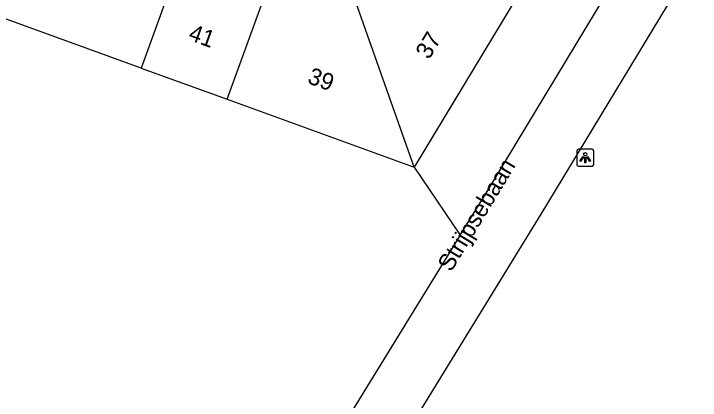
# Model space of a CAD drawing. Extents: x 155275 to 156263, y 382654 to 383635.
# Drawn here: x 156201.35 to 156241.94, y 383111.21 to 383134.08 of the extents above; entities that cross this region are included whole.
import ezdxf

# ---------------------------------------------------------------- set-up
doc = ezdxf.new("R2010")
doc.units = 0
for name, color, linetype in [('IMGEO_Fietspad_gesloten', 7, 'Continuous'), ('IMGEO_Groenvoorziening', 7, 'Continuous'), ('IMGEO_Lichtpunt', 7, 'Continuous'), ('IMGEO_Openbare_ruimte_label', 7, 'Continuous'), ('IMGEO_Pand', 7, 'Continuous'), ('IMGEO_Pand_nummerreeks', 7, 'Continuous')]:
    doc.layers.add(name, color=color, linetype=linetype)

msp = doc.modelspace()

# ---------------------------------------------------------------- linework, layer by layer
at = {"layer": 'IMGEO_Fietspad_gesloten'}
for points in [[(156227.742, 383120.977), (156229.271, 383123.465), (156247.518, 383153.713)], [(156249.718, 383150.679), (156232.51, 383122.217), (156212.541, 383089.708), (156202.882, 383073.807)], [(156227.742, 383120.977), (156210.25, 383092.5), (156183.028, 383047.925)]]:
    msp.add_lwpolyline(points, dxfattribs=at)
at = {"layer": 'IMGEO_Groenvoorziening'}
for points in [[(156208.89, 383130.865), (156134.197, 383158.019)], [(156225.016, 383125.001), (156227.742, 383120.977)]]:
    msp.add_lwpolyline(points, dxfattribs=at)
at = {"layer": 'IMGEO_Lichtpunt'}
for p, q in [((156234.639, 383125.971), (156234.639, 383125.164)), ((156234.639, 383125.971), (156234.639, 383125.164)), ((156235.541, 383126.066), (156234.733, 383126.066)), ((156235.541, 383126.066), (156234.733, 383126.066)), ((156235.635, 383125.164), (156235.635, 383125.971)), ((156235.635, 383125.164), (156235.635, 383125.971)), ((156234.733, 383125.07), (156235.541, 383125.07)), ((156234.733, 383125.07), (156235.541, 383125.07))]:
    msp.add_line(p, q, dxfattribs=at)
for points in [[(156235.013, 383125.635), (156235.052, 383125.607), (156234.864, 383125.345), (156234.826, 383125.372), (156235.013, 383125.635)], [(156235.115, 383125.587), (156235.162, 383125.587), (156235.162, 383125.265), (156235.115, 383125.265), (156235.115, 383125.587)], [(156235.225, 383125.607), (156235.263, 383125.634), (156235.45, 383125.372), (156235.411, 383125.344), (156235.225, 383125.607)]]:
    msp.add_lwpolyline(points, dxfattribs=at)
msp.add_circle((156235.138, 383125.769), 0.0994, dxfattribs=at)
for centre, start, end in [((156234.733, 383125.971), 90, 180), ((156234.733, 383125.971), 90, 180), ((156235.541, 383125.971), 0, 90), ((156235.541, 383125.971), 0, 90), ((156234.733, 383125.164), 180, 270), ((156234.733, 383125.164), 180, 270), ((156235.541, 383125.164), 270, 0), ((156235.541, 383125.164), 270, 360)]:
    msp.add_arc(centre, 0.0946, start, end, dxfattribs=at)
at = {"layer": 'IMGEO_Pand'}
for points in [[(156213.962, 383129.021), (156218.166, 383140.587)], [(156225.016, 383125.001), (156219.721, 383140.021)], [(156210.509, 383135.329), (156208.89, 383130.865)], [(156230.866, 383134.671), (156225.016, 383125.001)], [(156208.89, 383130.865), (156213.962, 383129.021)], [(156213.962, 383129.021), (156225.016, 383125.001)]]:
    msp.add_lwpolyline(points, dxfattribs=at)

# ---------------------------------------------------------------- texts
at = {"layer": 'IMGEO_Openbare_ruimte_label'}
msp.add_text('Strijpsebaan', height=1, rotation=58.8202, dxfattribs=at).set_placement((156227.206, 383118.758))
at = {"layer": 'IMGEO_Pand_nummerreeks'}
for s, rotation, p in [('41', 340.0172, (156211.617, 383132.555)), ('37', 58.8252, (156225.898, 383131.328)), ('39', 340.0172, (156218.661, 383129.994))]:
    msp.add_text(s, height=1, rotation=rotation, dxfattribs=at).set_placement(p)

doc.saveas('drawing.dxf')
